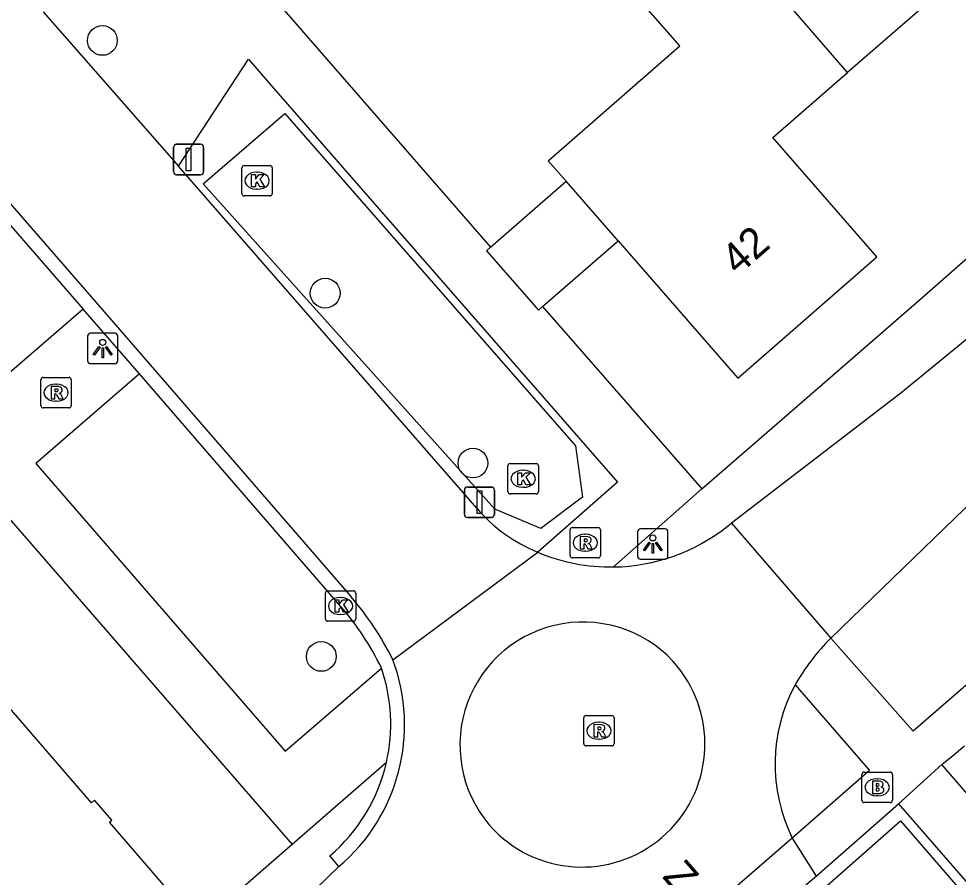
# Model space of a CAD drawing. Extents: x 155888 to 156864, y 383882 to 384671.
# Drawn here: x 156569.13 to 156600.03, y 384196.08 to 384224.32 of the extents above; entities that cross this region are included whole.
import ezdxf

# ---------------------------------------------------------------- set-up
doc = ezdxf.new("R2010")
doc.units = 0
for name, color, linetype in [('IMGEO_Afsluitpaal', 7, 'Continuous'), ('IMGEO_Boom', 7, 'Continuous'), ('IMGEO_Brandkraan', 7, 'Continuous'), ('IMGEO_Greppel_droge_sloot', 7, 'Continuous'), ('IMGEO_Kolk', 7, 'Continuous'), ('IMGEO_Lichtpunt', 7, 'Continuous'), ('IMGEO_Muur', 7, 'Continuous'), ('IMGEO_Openbare_ruimte_label', 7, 'Continuous'), ('IMGEO_Pand', 7, 'Continuous'), ('IMGEO_Pand_nummerreeks', 7, 'Continuous'), ('IMGEO_Rijbaan_lokaal_gesloten', 7, 'Continuous'), ('IMGEO_Rijbaan_lokaal_open', 7, 'Continuous'), ('IMGEO_Rioolput', 7, 'Continuous'), ('IMGEO_Voetpad_open', 7, 'Continuous')]:
    doc.layers.add(name, color=color, linetype=linetype)

msp = doc.modelspace()

# ---------------------------------------------------------------- linework, layer by layer
at = {"layer": 'IMGEO_Afsluitpaal'}
for p, q in [((156574.221, 384219.289), (156574.221, 384220.089)), ((156574.221, 384220.089), (156574.221, 384219.289)), ((156574.321, 384220.189), (156575.111, 384220.189)), ((156575.111, 384220.189), (156574.321, 384220.189)), ((156575.211, 384220.089), (156575.211, 384219.289)), ((156575.211, 384219.289), (156575.211, 384220.089)), ((156575.111, 384219.189), (156574.321, 384219.189)), ((156574.321, 384219.189), (156575.111, 384219.189)), ((156583.891, 384208.917), (156584.681, 384208.917)), ((156584.681, 384208.917), (156583.891, 384208.917)), ((156583.791, 384208.017), (156583.791, 384208.817)), ((156583.791, 384208.817), (156583.791, 384208.017)), ((156584.781, 384208.817), (156584.781, 384208.017)), ((156584.781, 384208.017), (156584.781, 384208.817)), ((156584.681, 384207.917), (156583.891, 384207.917)), ((156583.891, 384207.917), (156584.681, 384207.917))]:
    msp.add_line(p, q, dxfattribs=at)
for points in [[(156574.641, 384220.064), (156574.791, 384220.064), (156574.791, 384219.314), (156574.641, 384219.314), (156574.641, 384220.064)], [(156584.211, 384208.792), (156584.361, 384208.792), (156584.361, 384208.042), (156584.211, 384208.042), (156584.211, 384208.792)]]:
    msp.add_lwpolyline(points, dxfattribs=at)
for centre, start, end in [((156574.321, 384220.089), 90, 180), ((156574.321, 384220.089), 90, 180), ((156575.111, 384220.089), 0, 90), ((156575.111, 384220.089), 360, 90), ((156574.321, 384219.289), 180, 270), ((156574.321, 384219.289), 180, 270), ((156575.111, 384219.289), 270, 0), ((156575.111, 384219.289), 270, 0), ((156583.891, 384208.817), 90, 180), ((156583.891, 384208.817), 90, 180), ((156584.681, 384208.817), 0, 90), ((156584.681, 384208.817), 360, 90), ((156583.891, 384208.017), 180, 270), ((156583.891, 384208.017), 180, 270), ((156584.681, 384208.017), 270, 0), ((156584.681, 384208.017), 270, 0)]:
    msp.add_arc(centre, 0.1, start, end, dxfattribs=at)
at = {"layer": 'IMGEO_Boom'}
for centre in [(156571.881, 384223.604), (156579.211, 384215.293), (156584.071, 384209.705), (156579.084, 384203.345)]:
    msp.add_circle(centre, 0.489, dxfattribs=at)
at = {"layer": 'IMGEO_Brandkraan'}
for p, q in [((156596.867, 384198.615), (156596.867, 384199.467)), ((156596.942, 384199.541), (156597.794, 384199.541)), ((156597.355, 384199.321), (156597.38, 384199.321)), ((156597.868, 384199.467), (156597.868, 384198.615)), ((156597.378, 384198.761), (156597.353, 384198.761)), ((156597.794, 384198.541), (156596.942, 384198.541))]:
    msp.add_line(p, q, dxfattribs=at)
for points in [[(156596.867, 384198.615), (156596.867, 384199.467)], [(156596.942, 384199.541), (156597.794, 384199.541)], [(156597.868, 384199.467), (156597.868, 384198.615)], [(156597.215, 384199.241), (156597.215, 384198.841), (156597.428, 384198.841)], [(156597.446, 384199.241), (156597.215, 384199.241)], [(156597.394, 384199.16), (156597.34, 384199.16), (156597.34, 384199.084)], [(156597.34, 384199.084), (156597.393, 384199.084)], [(156597.402, 384199.008), (156597.34, 384199.008), (156597.34, 384198.927)], [(156597.34, 384198.927), (156597.402, 384198.927)], [(156597.794, 384198.541), (156596.942, 384198.541)]]:
    msp.add_lwpolyline(points, dxfattribs=at)
for centre, radius, start, end in [((156596.944, 384199.465), 0.0765, 91.552, 178.448), ((156596.944, 384199.465), 0.0765, 91.552, 178.448), ((156597.792, 384199.465), 0.0765, 1.552, 88.448), ((156597.792, 384199.465), 0.0765, 1.552, 88.448), ((156597.395, 384199.122), 0.0379, 267.8285, 90.9355), ((156597.403, 384198.967), 0.0404, 269.8759, 90.5077), ((156597.45, 384199.096), 0.145, 59.4692, 91.5367), ((156597.475, 384199.143), 0.0922, 285.5137, 58.1501), ((156597.48, 384198.951), 0.105, 301.3115, 78.989), ((156597.434, 384199.092), 0.251, 268.6676, 293.5347), ((156596.944, 384198.617), 0.0765, 181.552, 268.448), ((156596.944, 384198.617), 0.0765, 181.552, 268.448), ((156597.792, 384198.617), 0.0765, 271.552, 358.448), ((156597.792, 384198.617), 0.0765, 271.552, 358.448)]:
    msp.add_arc(centre, radius, start, end, dxfattribs=at)
for centre, major_axis, ratio, start_param, end_param in [((156597.354, 384199.041), (-0.387, 0.002), 0.722429, 4.712389, 7.853982), ((156597.379, 384199.041), (-0.39, 0.002), 0.717154, 1.570796, 4.712389)]:
    msp.add_ellipse(centre, major_axis=major_axis, ratio=ratio, start_param=start_param, end_param=end_param, dxfattribs=at)
at = {"layer": 'IMGEO_Greppel_droge_sloot'}
for points in [[(156577.888, 384221.206), (156587.447, 384210.269), (156587.679, 384208.586), (156586.305, 384207.558), (156584.797, 384208.189), (156575.196, 384218.892), (156577.888, 384221.206)], [(156613.036, 384180.708), (156610.514, 384178.562), (156595.641, 384195.74), (156598.14, 384197.944), (156613.036, 384180.708)]]:
    msp.add_lwpolyline(points, dxfattribs=at)
at = {"layer": 'IMGEO_Kolk'}
for p, q in [((156576.471, 384218.565), (156576.471, 384219.417)), ((156576.546, 384219.491), (156577.398, 384219.491)), ((156577.472, 384219.417), (156577.472, 384218.565)), ((156576.959, 384219.271), (156576.984, 384219.271)), ((156577.398, 384218.491), (156576.546, 384218.491)), ((156576.982, 384218.711), (156576.957, 384218.711)), ((156585.222, 384208.762), (156585.222, 384209.614)), ((156585.297, 384209.688), (156586.149, 384209.688)), ((156586.223, 384209.614), (156586.223, 384208.762)), ((156585.71, 384209.468), (156585.735, 384209.468)), ((156585.733, 384208.908), (156585.708, 384208.908)), ((156586.149, 384208.688), (156585.297, 384208.688)), ((156579.292, 384205.504), (156580.144, 384205.504)), ((156579.217, 384204.578), (156579.217, 384205.43)), ((156579.705, 384205.284), (156579.73, 384205.284)), ((156580.218, 384205.43), (156580.218, 384204.578)), ((156579.728, 384204.724), (156579.703, 384204.724)), ((156580.144, 384204.504), (156579.292, 384204.504))]:
    msp.add_line(p, q, dxfattribs=at)
for points in [[(156576.471, 384218.565), (156576.471, 384219.417)], [(156576.546, 384219.491), (156577.398, 384219.491)], [(156577.472, 384219.417), (156577.472, 384218.565)], [(156576.792, 384219.191), (156576.915, 384219.191), (156576.915, 384219.04), (156577.045, 384219.191), (156577.209, 384219.191), (156577.063, 384219.04), (156577.216, 384218.791), (156577.064, 384218.791), (156576.979, 384218.955), (156576.915, 384218.888), (156576.915, 384218.791), (156576.792, 384218.791), (156576.792, 384219.191)], [(156577.398, 384218.491), (156576.546, 384218.491)], [(156585.222, 384208.762), (156585.222, 384209.614)], [(156585.297, 384209.688), (156586.149, 384209.688)], [(156586.223, 384209.614), (156586.223, 384208.762)], [(156585.543, 384209.388), (156585.666, 384209.388), (156585.666, 384209.237), (156585.796, 384209.388), (156585.96, 384209.388), (156585.814, 384209.237), (156585.967, 384208.988), (156585.815, 384208.988), (156585.73, 384209.152), (156585.666, 384209.085), (156585.666, 384208.988), (156585.543, 384208.988), (156585.543, 384209.388)], [(156586.149, 384208.688), (156585.297, 384208.688)], [(156579.292, 384205.504), (156580.144, 384205.504)], [(156579.217, 384204.578), (156579.217, 384205.43)], [(156579.538, 384205.204), (156579.661, 384205.204), (156579.661, 384205.053), (156579.791, 384205.204), (156579.955, 384205.204), (156579.809, 384205.053), (156579.962, 384204.804), (156579.81, 384204.804), (156579.725, 384204.968), (156579.661, 384204.901), (156579.661, 384204.804), (156579.538, 384204.804), (156579.538, 384205.204)], [(156580.218, 384205.43), (156580.218, 384204.578)], [(156580.144, 384204.504), (156579.292, 384204.504)]]:
    msp.add_lwpolyline(points, dxfattribs=at)
for centre, start, end in [((156576.548, 384219.415), 91.552, 178.448), ((156576.548, 384219.415), 91.552, 178.448), ((156577.396, 384219.415), 1.552, 88.448), ((156577.396, 384219.415), 1.552, 88.448), ((156576.548, 384218.567), 181.552, 268.448), ((156576.548, 384218.567), 181.552, 268.448), ((156577.396, 384218.567), 271.552, 358.448), ((156577.396, 384218.567), 271.552, 358.448), ((156585.299, 384209.612), 91.552, 178.448), ((156585.299, 384209.612), 91.552, 178.448), ((156586.147, 384209.612), 1.552, 88.448), ((156586.147, 384209.612), 1.552, 88.448), ((156585.299, 384208.764), 181.552, 268.448), ((156585.299, 384208.764), 181.552, 268.448), ((156586.147, 384208.764), 271.552, 358.448), ((156586.147, 384208.764), 271.552, 358.448), ((156579.294, 384205.428), 91.552, 178.448), ((156579.294, 384205.428), 91.552, 178.448), ((156580.142, 384205.428), 1.552, 88.448), ((156580.142, 384205.428), 1.552, 88.448), ((156579.294, 384204.58), 181.552, 268.448), ((156579.294, 384204.58), 181.552, 268.448), ((156580.142, 384204.58), 271.552, 358.448), ((156580.142, 384204.58), 271.552, 358.448)]:
    msp.add_arc(centre, 0.0765, start, end, dxfattribs=at)
for centre, major_axis, ratio, start_param, end_param in [((156576.958, 384218.991), (-0.387, 0.002), 0.722429, 4.712389, 7.853982), ((156576.983, 384218.991), (-0.39, 0.002), 0.717154, 1.570796, 4.712389), ((156585.709, 384209.188), (-0.387, 0.002), 0.722429, 4.712389, 7.853982), ((156585.734, 384209.188), (-0.39, 0.002), 0.717154, 1.570796, 4.712389), ((156579.704, 384205.004), (-0.387, 0.002), 0.722429, 4.712389, 7.853982), ((156579.729, 384205.004), (-0.39, 0.002), 0.717154, 1.570796, 4.712389)]:
    msp.add_ellipse(centre, major_axis=major_axis, ratio=ratio, start_param=start_param, end_param=end_param, dxfattribs=at)
at = {"layer": 'IMGEO_Lichtpunt'}
for p, q in [((156571.394, 384213.877), (156571.394, 384213.07)), ((156571.394, 384213.877), (156571.394, 384213.07)), ((156572.296, 384213.972), (156571.488, 384213.972)), ((156572.296, 384213.972), (156571.488, 384213.972)), ((156572.39, 384213.07), (156572.39, 384213.877)), ((156572.39, 384213.07), (156572.39, 384213.877)), ((156571.488, 384212.976), (156572.296, 384212.976)), ((156571.488, 384212.976), (156572.296, 384212.976)), ((156589.49, 384207.445), (156589.49, 384206.638)), ((156589.49, 384207.445), (156589.49, 384206.638)), ((156590.392, 384207.54), (156589.584, 384207.54)), ((156590.392, 384207.54), (156589.584, 384207.54)), ((156590.486, 384206.638), (156590.486, 384207.445)), ((156590.486, 384206.638), (156590.486, 384207.445)), ((156589.584, 384206.544), (156590.392, 384206.544)), ((156589.584, 384206.544), (156590.392, 384206.544))]:
    msp.add_line(p, q, dxfattribs=at)
for points in [[(156571.768, 384213.541), (156571.807, 384213.513), (156571.619, 384213.251), (156571.581, 384213.278), (156571.768, 384213.541)], [(156571.98, 384213.513), (156572.018, 384213.54), (156572.205, 384213.278), (156572.166, 384213.25), (156571.98, 384213.513)], [(156571.87, 384213.493), (156571.917, 384213.493), (156571.917, 384213.171), (156571.87, 384213.171), (156571.87, 384213.493)], [(156589.864, 384207.109), (156589.903, 384207.081), (156589.715, 384206.819), (156589.677, 384206.846), (156589.864, 384207.109)], [(156589.966, 384207.061), (156590.013, 384207.061), (156590.013, 384206.739), (156589.966, 384206.739), (156589.966, 384207.061)], [(156590.076, 384207.081), (156590.114, 384207.108), (156590.301, 384206.846), (156590.262, 384206.818), (156590.076, 384207.081)]]:
    msp.add_lwpolyline(points, dxfattribs=at)
for centre in [(156571.893, 384213.675), (156589.989, 384207.243)]:
    msp.add_circle(centre, 0.0994, dxfattribs=at)
for centre, start, end in [((156571.488, 384213.877), 90, 180), ((156571.488, 384213.877), 90, 180), ((156572.296, 384213.877), 0, 90), ((156572.296, 384213.877), 0, 90), ((156571.488, 384213.07), 180, 270), ((156571.488, 384213.07), 180, 270), ((156572.296, 384213.07), 270, 0), ((156572.296, 384213.07), 270, 360), ((156589.584, 384207.445), 90, 180), ((156589.584, 384207.445), 90, 180), ((156590.392, 384207.445), 0, 90), ((156590.392, 384207.445), 0, 90), ((156589.584, 384206.638), 180, 270), ((156589.584, 384206.638), 180, 270), ((156590.392, 384206.638), 270, 0), ((156590.392, 384206.638), 270, 360)]:
    msp.add_arc(centre, 0.0946, start, end, dxfattribs=at)
at = {"layer": 'IMGEO_Muur'}
for points in [[(156599.495, 384199.794), (156599.83, 384200.071), (156600.236, 384200.407)], [(156601.143, 384197.899), (156599.495, 384199.794)]]:
    msp.add_lwpolyline(points, dxfattribs=at)
at = {"layer": 'IMGEO_Pand'}
for points in [[(156603.594, 384228.807), (156601.146, 384226.678), (156596.396, 384222.546)], [(156587.134, 384218.975), (156586.547, 384219.648), (156590.873, 384223.426), (156588.567, 384226.066), (156591.292, 384228.446)], [(156596.396, 384222.546), (156591.292, 384228.446)], [(156588.847, 384217.014), (156592.788, 384212.502), (156597.353, 384216.493), (156593.937, 384220.408), (156596.396, 384222.546)], [(156584.653, 384216.808), (156587.134, 384218.975)], [(156588.847, 384217.014), (156587.134, 384218.975)], [(156586.36, 384214.851), (156588.847, 384217.014)], [(156584.653, 384216.808), (156584.516, 384216.689), (156586.224, 384214.732), (156586.36, 384214.851)], [(156575.059, 384194.49), (156572.112, 384197.892), (156572.194, 384197.965), (156571.619, 384198.615), (156571.527, 384198.529), (156565.208, 384205.827)]]:
    msp.add_lwpolyline(points, dxfattribs=at)
at = {"layer": 'IMGEO_Rijbaan_lokaal_gesloten'}
for points in [[(156651.804, 384258.6), (156641.953, 384250), (156631.807, 384241.143), (156600.379, 384213.831), (156598.147, 384212.003), (156592.572, 384207.728)], [(156553.067, 384236.435), (156553.173, 384236.323), (156558.763, 384229.864), (156560.737, 384227.574), (156571.597, 384215.07), (156573.455, 384212.939), (156580.065, 384205.304)], [(156595.84, 384203.947), (156602.283, 384210.169), (156603.962, 384211.652), (156630.762, 384234.961), (156632.3, 384236.302)], [(156569.935, 384224.54), (156574.388, 384219.467)], [(156584.196, 384208.22), (156574.388, 384219.467)], [(156592.434, 384207.622), (156592.572, 384207.728)], [(156592.572, 384207.728), (156595.84, 384203.947)], [(156581.437, 384203.237), (156586.201, 384206.775)], [(156594.575, 384197.373), (156590.182, 384193.565)], [(156537.304, 384159.726), (156573.359, 384190.357), (156574.619, 384191.54), (156576.231, 384193.105), (156579.659, 384196.432)]]:
    msp.add_lwpolyline(points, dxfattribs=at)
for centre, radius, start, end in [((156588.181, 384211.636), 5.249, 220.6043, 247.8353), ((156588.608, 384212.438), 6.15, 270.8548, 308.4646), ((156588.603, 384212.447), 6.16, 247.0465, 270.8986), ((156572.701, 384198.927), 9.741, 26.2585, 40.891), ((156601.171, 384198.667), 7.503, 135.2734, 150.0738), ((156575.711, 384201.098), 6.112, 310.2325, 20.4819), ((156599.52, 384199.801), 5.509, 151.733, 206.1515)]:
    msp.add_arc(centre, radius, start, end, dxfattribs=at)
at = {"layer": 'IMGEO_Rijbaan_lokaal_open'}
for points in [[(156594.575, 384197.373), (156595.367, 384196.122)], [(156610.498, 384178.074), (156595.034, 384195.84), (156595.367, 384196.122)]]:
    msp.add_lwpolyline(points, dxfattribs=at)
for centre, radius, start, end in [((156587.689, 384200.431), 4.046, 43.029, 223.9666), ((156587.656, 384200.466), 4.047, 224.641, 42.3547)]:
    msp.add_arc(centre, radius, start, end, dxfattribs=at)
at = {"layer": 'IMGEO_Rioolput'}
for p, q in [((156569.859, 384211.594), (156569.859, 384212.446)), ((156569.934, 384212.52), (156570.786, 384212.52)), ((156570.347, 384212.3), (156570.372, 384212.3)), ((156570.86, 384212.446), (156570.86, 384211.594)), ((156570.37, 384211.74), (156570.345, 384211.74)), ((156570.786, 384211.52), (156569.934, 384211.52)), ((156587.265, 384206.659), (156587.265, 384207.511)), ((156587.34, 384207.585), (156588.192, 384207.585)), ((156587.753, 384207.365), (156587.778, 384207.365)), ((156588.266, 384207.511), (156588.266, 384206.659)), ((156587.776, 384206.805), (156587.751, 384206.805)), ((156588.192, 384206.585), (156587.34, 384206.585)), ((156587.715, 384200.476), (156587.715, 384201.328)), ((156587.79, 384201.402), (156588.642, 384201.402)), ((156588.203, 384201.182), (156588.228, 384201.182)), ((156588.716, 384201.328), (156588.716, 384200.476)), ((156588.226, 384200.622), (156588.201, 384200.622)), ((156588.642, 384200.402), (156587.79, 384200.402))]:
    msp.add_line(p, q, dxfattribs=at)
for points in [[(156569.859, 384211.594), (156569.859, 384212.446)], [(156569.934, 384212.52), (156570.786, 384212.52)], [(156570.86, 384212.446), (156570.86, 384211.594)], [(156570.448, 384212.218), (156570.196, 384212.22), (156570.196, 384211.82)], [(156570.196, 384211.82), (156570.32, 384211.82), (156570.32, 384211.982), (156570.331, 384211.982)], [(156570.374, 384212.139), (156570.32, 384212.139), (156570.32, 384212.058)], [(156570.32, 384212.058), (156570.372, 384212.058)], [(156570.378, 384211.953), (156570.449, 384211.82), (156570.589, 384211.82), (156570.524, 384211.946)], [(156570.786, 384211.52), (156569.934, 384211.52)], [(156587.265, 384206.659), (156587.265, 384207.511)], [(156587.34, 384207.585), (156588.192, 384207.585)], [(156588.266, 384207.511), (156588.266, 384206.659)], [(156587.854, 384207.283), (156587.602, 384207.285), (156587.602, 384206.885)], [(156587.602, 384206.885), (156587.726, 384206.885), (156587.726, 384207.047), (156587.737, 384207.047)], [(156587.78, 384207.204), (156587.726, 384207.204), (156587.726, 384207.123)], [(156587.726, 384207.123), (156587.778, 384207.123)], [(156587.784, 384207.018), (156587.855, 384206.885), (156587.995, 384206.885), (156587.93, 384207.011)], [(156588.192, 384206.585), (156587.34, 384206.585)], [(156587.715, 384200.476), (156587.715, 384201.328)], [(156587.79, 384201.402), (156588.642, 384201.402)], [(156588.716, 384201.328), (156588.716, 384200.476)], [(156588.304, 384201.1), (156588.052, 384201.102), (156588.052, 384200.702)], [(156588.052, 384200.702), (156588.176, 384200.702), (156588.176, 384200.864), (156588.187, 384200.864)], [(156588.23, 384201.021), (156588.176, 384201.021), (156588.176, 384200.94)], [(156588.176, 384200.94), (156588.228, 384200.94)], [(156588.234, 384200.835), (156588.305, 384200.702), (156588.445, 384200.702), (156588.38, 384200.828)], [(156588.642, 384200.402), (156587.79, 384200.402)]]:
    msp.add_lwpolyline(points, dxfattribs=at)
for centre, radius, start, end in [((156569.936, 384212.444), 0.0765, 91.552, 178.448), ((156569.936, 384212.444), 0.0765, 91.552, 178.448), ((156570.784, 384212.444), 0.0765, 1.552, 88.448), ((156570.784, 384212.444), 0.0765, 1.552, 88.448), ((156570.33, 384211.929), 0.0533, 26.0293, 88.6989), ((156570.356, 384212.247), 0.19, 274.7715, 282.9687), ((156570.38, 384212.043), 0.0964, 77.0061, 93.1865), ((156570.394, 384212.1), 0.0378, 276.6634, 79.6772), ((156570.447, 384212.108), 0.109, 350.3612, 89.416), ((156570.445, 384212.108), 0.112, 277.5842, 350.9817), ((156570.429, 384211.893), 0.108, 29.5134, 73.7905), ((156569.936, 384211.596), 0.0765, 181.552, 268.448), ((156569.936, 384211.596), 0.0765, 181.552, 268.448), ((156570.784, 384211.596), 0.0765, 271.552, 358.448), ((156570.784, 384211.596), 0.0765, 271.552, 358.448), ((156587.342, 384207.509), 0.0765, 91.552, 178.448), ((156587.342, 384207.509), 0.0765, 91.552, 178.448), ((156588.19, 384207.509), 0.0765, 1.552, 88.448), ((156588.19, 384207.509), 0.0765, 1.552, 88.448), ((156587.736, 384206.994), 0.0533, 26.0293, 88.6989), ((156587.762, 384207.312), 0.19, 274.7715, 282.9687), ((156587.786, 384207.108), 0.0964, 77.0061, 93.1865), ((156587.8, 384207.165), 0.0378, 276.6634, 79.6772), ((156587.853, 384207.173), 0.109, 350.3612, 89.416), ((156587.851, 384207.173), 0.112, 277.5842, 350.9817), ((156587.835, 384206.958), 0.108, 29.5134, 73.7905), ((156587.342, 384206.661), 0.0765, 181.552, 268.448), ((156587.342, 384206.661), 0.0765, 181.552, 268.448), ((156588.19, 384206.661), 0.0765, 271.552, 358.448), ((156588.19, 384206.661), 0.0765, 271.552, 358.448), ((156587.792, 384201.326), 0.0765, 91.552, 178.448), ((156587.792, 384201.326), 0.0765, 91.552, 178.448), ((156588.64, 384201.326), 0.0765, 1.552, 88.448), ((156588.64, 384201.326), 0.0765, 1.552, 88.448), ((156588.186, 384200.811), 0.0533, 26.0293, 88.6989), ((156588.212, 384201.129), 0.19, 274.7715, 282.9687), ((156588.236, 384200.925), 0.0964, 77.0061, 93.1865), ((156588.25, 384200.982), 0.0378, 276.6634, 79.6772), ((156588.303, 384200.99), 0.109, 350.3612, 89.416), ((156588.301, 384200.99), 0.112, 277.5842, 350.9817), ((156588.285, 384200.775), 0.108, 29.5134, 73.7905), ((156587.792, 384200.478), 0.0765, 181.552, 268.448), ((156587.792, 384200.478), 0.0765, 181.552, 268.448), ((156588.64, 384200.478), 0.0765, 271.552, 358.448), ((156588.64, 384200.478), 0.0765, 271.552, 358.448)]:
    msp.add_arc(centre, radius, start, end, dxfattribs=at)
for centre, major_axis, ratio, start_param, end_param in [((156570.346, 384212.02), (-0.387, 0.002), 0.722429, 4.712389, 7.853982), ((156570.371, 384212.02), (-0.39, 0.002), 0.717154, 1.570796, 4.712389), ((156587.752, 384207.085), (-0.387, 0.002), 0.722429, 4.712389, 7.853982), ((156587.777, 384207.085), (-0.39, 0.002), 0.717154, 1.570796, 4.712389), ((156588.202, 384200.902), (-0.387, 0.002), 0.722429, 4.712389, 7.853982), ((156588.227, 384200.902), (-0.39, 0.002), 0.717154, 1.570796, 4.712389)]:
    msp.add_ellipse(centre, major_axis=major_axis, ratio=ratio, start_param=start_param, end_param=end_param, dxfattribs=at)
at = {"layer": 'IMGEO_Voetpad_open'}
for points in [[(156591.598, 384208.854), (156594.066, 384210.996), (156598.652, 384214.979), (156600.981, 384217.009), (156605.996, 384221.362), (156608.323, 384223.388), (156629.825, 384242.077)], [(156632.3, 384236.302), (156633.813, 384234.547), (156635.321, 384232.798), (156598.551, 384200.888), (156595.84, 384203.947)], [(156571.25, 384214.768), (156567.839, 384211.828), (156557, 384224.286), (156560.389, 384227.273)], [(156560.389, 384227.273), (156571.25, 384214.768)], [(156575.869, 384226.882), (156577.849, 384224.607), (156584.653, 384216.808)], [(156574.388, 384219.467), (156576.689, 384222.985), (156577.37, 384222.204), (156588.824, 384209.073), (156586.201, 384206.775)], [(156573.108, 384212.637), (156571.25, 384214.768)], [(156586.36, 384214.851), (156591.598, 384208.854)], [(156573.108, 384212.637), (156569.694, 384209.692), (156577.89, 384200.227), (156581.063, 384202.959)], [(156579.717, 384205.003), (156573.108, 384212.637)], [(156588.7, 384206.288), (156591.598, 384208.854)], [(156565.208, 384205.827), (156568.286, 384208.47), (156578.123, 384197.159)], [(156594.668, 384202.41), (156597.121, 384199.596), (156594.575, 384197.373)], [(156581.226, 384199.862), (156578.123, 384197.159)], [(156598.068, 384198.495), (156599.495, 384199.794)], [(156595.367, 384196.122), (156598.068, 384198.495)], [(156598.068, 384198.495), (156613.511, 384180.763), (156610.498, 384178.074)], [(156578.123, 384197.159), (156575.059, 384194.49)], [(156579.659, 384196.432), (156579.365, 384196.788)]]:
    msp.add_lwpolyline(points, dxfattribs=at)
for centre, radius, start, end in [((156572.622, 384198.866), 9.381, 25.87, 40.8609), ((156575.663, 384201.122), 5.704, 347.239, 18.7866), ((156575.659, 384201.132), 5.71, 310.469, 347.1496)]:
    msp.add_arc(centre, radius, start, end, dxfattribs=at)

# ---------------------------------------------------------------- texts
at = {"layer": 'IMGEO_Openbare_ruimte_label'}
msp.add_text('Zandreiger', height=1, rotation=310.9865, dxfattribs=at).set_placement((156590.276, 384196.092))
at = {"layer": 'IMGEO_Pand_nummerreeks'}
msp.add_text('42', height=1, rotation=41.1613, dxfattribs=at).set_placement((156592.788, 384215.849))

doc.saveas('drawing.dxf')
